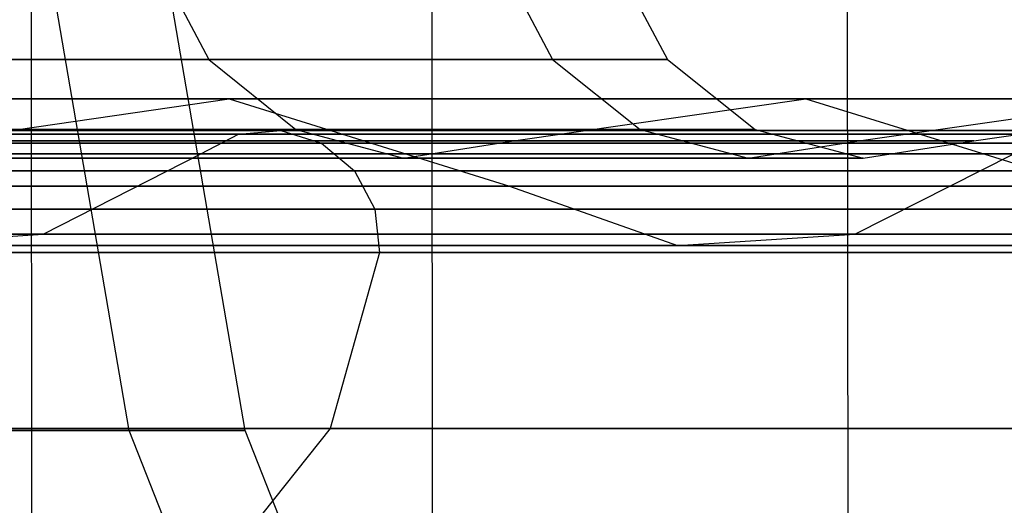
# Model space of a CAD drawing. Extents: x -172 to 172, y -29 to 28.
# Tile 879 of 914: x 161.66 to 163.82, y -5.76 to -4.69. Entities that reach past the tile are written whole.
import ezdxf

# ---------------------------------------------------------------- set-up
doc = ezdxf.new("R2010")
doc.units = 0
doc.header["$LTSCALE"] = 25.4
doc.layers.get('0').update_dxf_attribs({"linetype": 'CONTINUOUS'})

# ---------------------------------------------------------------- blocks, each defined once
blk = doc.blocks.new('RYFLO_AURA_STL')
at = {"color": 0}
for p, q in [((161.6849, -7.3033, -1190.7156), (161.6744, 7.0967, -1190.7189)), ((161.6849, -7.3033, -1190.7156), (161.6744, 7.0967, -1190.7189)), ((161.6849, -7.3033, -1295.7847), (161.6744, 7.0967, -1295.7814)), ((161.6849, -7.3033, -1295.7847), (161.6744, 7.0967, -1295.7814)), ((163.4776, -7.3033, -1196.5922), (163.4671, 7.0967, -1196.5952)), ((163.4776, -7.3033, -1196.5922), (163.4671, 7.0967, -1196.5952)), ((163.4776, -7.3033, -1289.9081), (163.4671, 7.0967, -1289.905)), ((163.4776, -7.3033, -1289.9081), (163.4671, 7.0967, -1289.905)), ((162.5542, 6.146, -1196.8557), (162.5634, -6.354, -1196.8531)), ((162.5542, 6.146, -1196.8557), (162.5634, -6.354, -1196.8531)), ((162.5542, 6.146, -1289.6445), (162.5634, -6.354, -1289.6471)), ((162.5542, 6.146, -1289.6445), (162.5634, -6.354, -1289.6471)), ((161.8973, -5.5937, -1234.1582), (161.4093, -2.7489, -1234.1855)), ((161.8973, -5.5937, -1234.1582), (161.4093, -2.7489, -1234.1855)), ((161.8973, -5.5937, -1252.342), (161.4093, -2.7489, -1252.3147)), ((161.8973, -5.5937, -1252.342), (161.4093, -2.7489, -1252.3147)), ((162.1523, -5.5937, -1243.2501), (161.6636, -2.7489, -1243.2501)), ((162.1523, -5.5937, -1243.2501), (161.6636, -2.7489, -1243.2501)), ((161.9581, -4.562, -1261.3356), (162.0723, -4.7794, -1261.3484)), ((161.9581, -4.562, -1261.3356), (162.0723, -4.7794, -1261.3484)), ((161.9581, -4.562, -1225.1647), (162.0723, -4.7794, -1225.1519)), ((161.9581, -4.562, -1225.1647), (162.0723, -4.7794, -1225.1519)), ((162.7129, -4.562, -1252.3069), (162.8276, -4.7794, -1252.3132)), ((162.7129, -4.562, -1252.3069), (162.8276, -4.7794, -1252.3132)), ((162.7129, -4.562, -1234.1934), (162.8276, -4.7794, -1234.187)), ((162.7129, -4.562, -1234.1934), (162.8276, -4.7794, -1234.187)), ((162.9647, -4.562, -1243.2501), (163.0797, -4.7794, -1243.2501)), ((162.9647, -4.562, -1243.2501), (163.0797, -4.7794, -1243.2501)), ((160.816, -4.7794, -1270.3275), (162.0723, -4.7794, -1261.3484)), ((162.0723, -4.7794, -1225.1519), (160.816, -4.7794, -1216.1727)), ((160.816, -4.7794, -1270.3275), (162.0723, -4.7794, -1261.3484)), ((162.0723, -4.7794, -1225.1519), (160.816, -4.7794, -1216.1727)), ((162.0723, -4.7794, -1261.3484), (162.2637, -4.9325, -1261.3698)), ((162.0723, -4.7794, -1261.3484), (162.2637, -4.9325, -1261.3698)), ((162.0723, -4.7794, -1261.3484), (162.8276, -4.7794, -1252.3132)), ((162.8276, -4.7794, -1234.187), (162.0723, -4.7794, -1225.1519)), ((162.0723, -4.7794, -1225.1519), (162.2637, -4.9325, -1225.1305)), ((162.0723, -4.7794, -1225.1519), (162.2637, -4.9325, -1225.1305)), ((162.0723, -4.7794, -1261.3484), (162.8276, -4.7794, -1252.3132)), ((162.8276, -4.7794, -1234.187), (162.0723, -4.7794, -1225.1519)), ((162.8276, -4.7794, -1252.3132), (163.0199, -4.9325, -1252.324)), ((162.8276, -4.7794, -1252.3132), (163.0199, -4.9325, -1252.324)), ((162.8276, -4.7794, -1252.3132), (163.0797, -4.7794, -1243.2501)), ((163.0797, -4.7794, -1243.2501), (162.8276, -4.7794, -1234.187)), ((162.8276, -4.7794, -1234.187), (163.0199, -4.9325, -1234.1763)), ((162.8276, -4.7794, -1234.187), (163.0199, -4.9325, -1234.1763)), ((162.8276, -4.7794, -1252.3132), (163.0797, -4.7794, -1243.2501)), ((163.0797, -4.7794, -1243.2501), (162.8276, -4.7794, -1234.187)), ((163.0797, -4.7794, -1243.2501), (163.2722, -4.9325, -1243.2501)), ((163.0797, -4.7794, -1243.2501), (163.2722, -4.9325, -1243.2501)), ((162.1174, -4.8658, -1215.9536), (160.3498, -4.8658, -1206.9862)), ((160.3498, -4.8658, -1279.514), (162.1174, -4.8658, -1270.5466)), ((162.1174, -4.8658, -1215.9536), (160.3498, -4.8658, -1206.9862)), ((160.3498, -4.8658, -1279.514), (162.1174, -4.8658, -1270.5466)), ((161.4801, -4.9577, -1216.0609), (162.1174, -4.8658, -1215.9536)), ((161.4801, -4.9577, -1216.0609), (162.1174, -4.8658, -1215.9536)), ((161.4801, -4.9577, -1270.4393), (162.1174, -4.8658, -1270.5466)), ((161.4801, -4.9577, -1270.4393), (162.1174, -4.8658, -1270.5466)), ((163.3838, -4.8658, -1225.0055), (162.1174, -4.8658, -1215.9536)), ((162.1174, -4.8658, -1215.9536), (162.7328, -5.0571, -1215.85)), ((162.1174, -4.8658, -1215.9536), (162.7328, -5.0571, -1215.85)), ((162.1174, -4.8658, -1270.5466), (162.7328, -5.0571, -1270.6503)), ((162.1174, -4.8658, -1270.5466), (163.3838, -4.8658, -1261.4948)), ((162.1174, -4.8658, -1270.5466), (162.7328, -5.0571, -1270.6503)), ((163.3838, -4.8658, -1225.0055), (162.1174, -4.8658, -1215.9536)), ((162.1174, -4.8658, -1270.5466), (163.3838, -4.8658, -1261.4948)), ((162.7416, -4.9577, -1225.0771), (163.3838, -4.8658, -1225.0055)), ((162.7416, -4.9577, -1225.0771), (163.3838, -4.8658, -1225.0055)), ((162.7416, -4.9577, -1261.4231), (163.3838, -4.8658, -1261.4948)), ((162.7416, -4.9577, -1261.4231), (163.3838, -4.8658, -1261.4948)), ((164.1453, -4.8658, -1234.1136), (163.3838, -4.8658, -1225.0055)), ((163.3838, -4.8658, -1225.0055), (164.004, -5.0571, -1224.9362)), ((163.3838, -4.8658, -1225.0055), (164.004, -5.0571, -1224.9362)), ((163.3838, -4.8658, -1261.4948), (164.004, -5.0571, -1261.5641)), ((163.3838, -4.8658, -1261.4948), (164.1453, -4.8658, -1252.3866)), ((163.3838, -4.8658, -1261.4948), (164.004, -5.0571, -1261.5641)), ((164.1453, -4.8658, -1234.1136), (163.3838, -4.8658, -1225.0055)), ((163.3838, -4.8658, -1261.4948), (164.1453, -4.8658, -1252.3866)), ((163.5, -4.9577, -1234.1495), (164.1453, -4.8658, -1234.1136)), ((163.5, -4.9577, -1234.1495), (164.1453, -4.8658, -1234.1136)), ((163.5, -4.9577, -1252.3507), (164.1453, -4.8658, -1252.3866)), ((163.5, -4.9577, -1252.3507), (164.1453, -4.8658, -1252.3866)), ((163.7531, -4.9577, -1243.2501), (164.3993, -4.8658, -1243.2501)), ((163.7531, -4.9577, -1243.2501), (164.3993, -4.8658, -1243.2501)), ((162.1379, -4.9428, -1206.5818), (159.8495, -4.9428, -1197.6277)), ((159.8495, -4.9428, -1288.8726), (162.1379, -4.9428, -1279.9185)), ((162.1379, -4.9428, -1206.5818), (159.8495, -4.9428, -1197.6277)), ((159.8495, -4.9428, -1288.8726), (162.1379, -4.9428, -1279.9185)), ((162.2309, -4.9348, -1206.5608), (159.9411, -4.9348, -1197.6016)), ((159.9411, -4.9348, -1288.8987), (162.2309, -4.9348, -1279.9395)), ((162.2309, -4.9348, -1206.5608), (159.9411, -4.9348, -1197.6016)), ((159.9411, -4.9348, -1288.8987), (162.2309, -4.9348, -1279.9395)), ((161.0059, -4.9325, -1270.3595), (162.2637, -4.9325, -1261.3698)), ((162.2637, -4.9325, -1225.1305), (161.0059, -4.9325, -1216.1407)), ((161.0059, -4.9325, -1270.3595), (162.2637, -4.9325, -1261.3698)), ((162.2637, -4.9325, -1225.1305), (161.0059, -4.9325, -1216.1407)), ((162.0547, -4.986, -1206.6006), (162.1379, -4.9428, -1206.5818)), ((162.0547, -4.986, -1206.6006), (162.1379, -4.9428, -1206.5818)), ((162.0547, -4.986, -1279.8997), (162.1379, -4.9428, -1279.9185)), ((162.0547, -4.986, -1279.8997), (162.1379, -4.9428, -1279.9185)), ((162.1379, -4.9428, -1206.5818), (162.2309, -4.9348, -1206.5608)), ((162.1379, -4.9428, -1206.5818), (162.2309, -4.9348, -1206.5608)), ((162.1379, -4.9428, -1279.9185), (162.2309, -4.9348, -1279.9395)), ((162.1379, -4.9428, -1279.9185), (162.2309, -4.9348, -1279.9395)), ((163.9252, -4.9428, -1215.6493), (162.1379, -4.9428, -1206.5818)), ((162.1379, -4.9428, -1279.9185), (163.9252, -4.9428, -1270.851)), ((163.9252, -4.9428, -1215.6493), (162.1379, -4.9428, -1206.5818)), ((162.1379, -4.9428, -1279.9185), (163.9252, -4.9428, -1270.851)), ((164.0191, -4.9348, -1215.6334), (162.2309, -4.9348, -1206.5608)), ((162.2309, -4.9348, -1206.5608), (162.32, -4.9632, -1206.5406)), ((162.2309, -4.9348, -1206.5608), (162.32, -4.9632, -1206.5406)), ((162.2309, -4.9348, -1279.9395), (162.32, -4.9632, -1279.9596)), ((162.2309, -4.9348, -1279.9395), (164.0191, -4.9348, -1270.8668)), ((162.2309, -4.9348, -1279.9395), (162.32, -4.9632, -1279.9596)), ((164.0191, -4.9348, -1215.6334), (162.2309, -4.9348, -1206.5608)), ((162.2309, -4.9348, -1279.9395), (164.0191, -4.9348, -1270.8668)), ((162.2637, -4.9325, -1261.3698), (162.5, -4.9955, -1261.3961)), ((162.2637, -4.9325, -1261.3698), (162.5, -4.9955, -1261.3961)), ((162.2637, -4.9325, -1261.3698), (163.0199, -4.9325, -1252.324)), ((163.0199, -4.9325, -1234.1763), (162.2637, -4.9325, -1225.1305)), ((162.2637, -4.9325, -1225.1305), (162.5, -4.9955, -1225.1041)), ((162.2637, -4.9325, -1225.1305), (162.5, -4.9955, -1225.1041)), ((162.2637, -4.9325, -1261.3698), (163.0199, -4.9325, -1252.324)), ((163.0199, -4.9325, -1234.1763), (162.2637, -4.9325, -1225.1305)), ((163.0199, -4.9325, -1252.324), (163.2573, -4.9955, -1252.3372)), ((163.0199, -4.9325, -1252.324), (163.2573, -4.9955, -1252.3372)), ((163.0199, -4.9325, -1252.324), (163.2722, -4.9325, -1243.2501)), ((163.2722, -4.9325, -1243.2501), (163.0199, -4.9325, -1234.1763)), ((163.0199, -4.9325, -1234.1763), (163.2573, -4.9955, -1234.1631)), ((163.0199, -4.9325, -1234.1763), (163.2573, -4.9955, -1234.1631)), ((163.0199, -4.9325, -1252.324), (163.2722, -4.9325, -1243.2501)), ((163.2722, -4.9325, -1243.2501), (163.0199, -4.9325, -1234.1763)), ((163.2722, -4.9325, -1243.2501), (163.51, -4.9955, -1243.2501)), ((163.2722, -4.9325, -1243.2501), (163.51, -4.9955, -1243.2501)), ((162.32, -4.9632, -1206.5406), (160.029, -4.9632, -1197.5764)), ((160.029, -4.9632, -1288.9238), (162.32, -4.9632, -1279.9596)), ((162.32, -4.9632, -1206.5406), (160.029, -4.9632, -1197.5764)), ((160.029, -4.9632, -1288.9238), (162.32, -4.9632, -1279.9596)), ((162.7416, -4.9577, -1261.4231), (161.4801, -4.9577, -1270.4393)), ((161.4801, -4.9577, -1216.0609), (162.7416, -4.9577, -1225.0771)), ((161.4801, -4.9577, -1216.0609), (162.7416, -4.9577, -1225.0771)), ((162.7416, -4.9577, -1261.4231), (161.4801, -4.9577, -1270.4393)), ((164.1092, -4.9632, -1215.6183), (162.32, -4.9632, -1206.5406)), ((162.32, -4.9632, -1206.5406), (162.3922, -5.0238, -1206.5243)), ((162.32, -4.9632, -1206.5406), (162.3922, -5.0238, -1206.5243)), ((162.32, -4.9632, -1279.9596), (162.3922, -5.0238, -1279.976)), ((162.32, -4.9632, -1279.9596), (164.1092, -4.9632, -1270.882)), ((162.32, -4.9632, -1279.9596), (162.3922, -5.0238, -1279.976)), ((164.1092, -4.9632, -1215.6183), (162.32, -4.9632, -1206.5406)), ((162.32, -4.9632, -1279.9596), (164.1092, -4.9632, -1270.882)), ((162.5, -4.9955, -1261.3961), (162.7416, -4.9577, -1261.4231)), ((162.5, -4.9955, -1261.3961), (162.7416, -4.9577, -1261.4231)), ((162.5, -4.9955, -1225.1041), (162.7416, -4.9577, -1225.0771)), ((162.5, -4.9955, -1225.1041), (162.7416, -4.9577, -1225.0771)), ((163.5, -4.9577, -1252.3507), (162.7416, -4.9577, -1261.4231)), ((162.7416, -4.9577, -1225.0771), (163.5, -4.9577, -1234.1495)), ((162.7416, -4.9577, -1225.0771), (163.5, -4.9577, -1234.1495)), ((163.5, -4.9577, -1252.3507), (162.7416, -4.9577, -1261.4231)), ((163.2573, -4.9955, -1252.3372), (163.5, -4.9577, -1252.3507)), ((163.2573, -4.9955, -1252.3372), (163.5, -4.9577, -1252.3507)), ((163.2573, -4.9955, -1234.1631), (163.5, -4.9577, -1234.1495)), ((163.2573, -4.9955, -1234.1631), (163.5, -4.9577, -1234.1495)), ((163.7531, -4.9577, -1243.2501), (163.5, -4.9577, -1252.3507)), ((163.5, -4.9577, -1234.1495), (163.7531, -4.9577, -1243.2501)), ((163.5, -4.9577, -1234.1495), (163.7531, -4.9577, -1243.2501)), ((163.7531, -4.9577, -1243.2501), (163.5, -4.9577, -1252.3507)), ((163.51, -4.9955, -1243.2501), (163.7531, -4.9577, -1243.2501)), ((163.51, -4.9955, -1243.2501), (163.7531, -4.9577, -1243.2501)), ((159.7675, -4.986, -1197.6511), (162.0547, -4.986, -1206.6006)), ((162.0547, -4.986, -1279.8997), (159.7675, -4.986, -1288.8491)), ((159.7675, -4.986, -1197.6511), (162.0547, -4.986, -1206.6006)), ((162.0547, -4.986, -1279.8997), (159.7675, -4.986, -1288.8491)), ((161.2404, -4.9955, -1270.3989), (162.5, -4.9955, -1261.3961)), ((162.5, -4.9955, -1225.1041), (161.2404, -4.9955, -1216.1013)), ((161.2404, -4.9955, -1270.3989), (162.5, -4.9955, -1261.3961)), ((162.5, -4.9955, -1225.1041), (161.2404, -4.9955, -1216.1013)), ((161.7088, -5.1625, -1206.6788), (162.0547, -4.986, -1206.6006)), ((161.7088, -5.1625, -1206.6788), (162.0547, -4.986, -1206.6006)), ((161.7088, -5.1625, -1279.8214), (162.0547, -4.986, -1279.8997)), ((161.7088, -5.1625, -1279.8214), (162.0547, -4.986, -1279.8997)), ((162.0547, -4.986, -1206.6006), (163.841, -4.986, -1215.6635)), ((163.841, -4.986, -1270.8368), (162.0547, -4.986, -1279.8997)), ((162.0547, -4.986, -1206.6006), (163.841, -4.986, -1215.6635)), ((163.841, -4.986, -1270.8368), (162.0547, -4.986, -1279.8997)), ((162.5, -4.9955, -1261.3961), (163.2573, -4.9955, -1252.3372)), ((163.2573, -4.9955, -1234.1631), (162.5, -4.9955, -1225.1041)), ((162.5, -4.9955, -1261.3961), (163.2573, -4.9955, -1252.3372)), ((163.2573, -4.9955, -1234.1631), (162.5, -4.9955, -1225.1041)), ((163.2573, -4.9955, -1252.3372), (163.51, -4.9955, -1243.2501)), ((163.51, -4.9955, -1243.2501), (163.2573, -4.9955, -1234.1631)), ((163.2573, -4.9955, -1252.3372), (163.51, -4.9955, -1243.2501)), ((163.51, -4.9955, -1243.2501), (163.2573, -4.9955, -1234.1631)), ((163.4914, -5.1625, -1215.7223), (163.841, -4.986, -1215.6635)), ((163.4914, -5.1625, -1215.7223), (163.841, -4.986, -1215.6635)), ((163.4914, -5.1625, -1270.778), (163.841, -4.986, -1270.8368)), ((163.4914, -5.1625, -1270.778), (163.841, -4.986, -1270.8368)), ((162.3922, -5.0238, -1206.5243), (160.1001, -5.0238, -1197.5562)), ((160.1001, -5.0238, -1288.9441), (162.3922, -5.0238, -1279.976)), ((162.3922, -5.0238, -1206.5243), (160.1001, -5.0238, -1197.5562)), ((160.1001, -5.0238, -1288.9441), (162.3922, -5.0238, -1279.976)), ((164.1822, -5.0238, -1215.606), (162.3922, -5.0238, -1206.5243)), ((162.3922, -5.0238, -1206.5243), (162.4369, -5.1077, -1206.5142)), ((162.3922, -5.0238, -1206.5243), (162.4369, -5.1077, -1206.5142)), ((162.3922, -5.0238, -1279.976), (162.4369, -5.1077, -1279.9861)), ((162.3922, -5.0238, -1279.976), (164.1822, -5.0238, -1270.8943)), ((162.3922, -5.0238, -1279.976), (162.4369, -5.1077, -1279.9861)), ((164.1822, -5.0238, -1215.606), (162.3922, -5.0238, -1206.5243)), ((162.3922, -5.0238, -1279.976), (164.1822, -5.0238, -1270.8943)), ((160.9585, -5.0571, -1206.8485), (162.7328, -5.0571, -1215.85)), ((162.7328, -5.0571, -1270.6503), (160.9585, -5.0571, -1279.6517)), ((160.9585, -5.0571, -1206.8485), (162.7328, -5.0571, -1215.85)), ((162.7328, -5.0571, -1270.6503), (160.9585, -5.0571, -1279.6517)), ((162.7328, -5.0571, -1215.85), (164.004, -5.0571, -1224.9362)), ((164.004, -5.0571, -1261.5641), (162.7328, -5.0571, -1270.6503)), ((162.7328, -5.0571, -1215.85), (164.004, -5.0571, -1224.9362)), ((162.7328, -5.0571, -1215.85), (163.1016, -5.1875, -1215.788)), ((162.7328, -5.0571, -1215.85), (163.1016, -5.1875, -1215.788)), ((162.7328, -5.0571, -1270.6503), (163.1016, -5.1875, -1270.7123)), ((162.7328, -5.0571, -1270.6503), (163.1016, -5.1875, -1270.7123)), ((164.004, -5.0571, -1261.5641), (162.7328, -5.0571, -1270.6503)), ((162.4369, -5.1077, -1206.5142), (160.1442, -5.1077, -1197.5436)), ((160.1442, -5.1077, -1288.9567), (162.4369, -5.1077, -1279.9861)), ((162.4369, -5.1077, -1206.5142), (160.1442, -5.1077, -1197.5436)), ((160.1442, -5.1077, -1288.9567), (162.4369, -5.1077, -1279.9861)), ((164.2274, -5.1077, -1215.5984), (162.4369, -5.1077, -1206.5142)), ((162.4369, -5.1077, -1206.5142), (162.4475, -5.2027, -1206.5117)), ((162.4369, -5.1077, -1206.5142), (162.4475, -5.2027, -1206.5117)), ((162.4369, -5.1077, -1279.9861), (162.4475, -5.2027, -1279.9885)), ((162.4369, -5.1077, -1279.9861), (164.2274, -5.1077, -1270.9019)), ((162.4369, -5.1077, -1279.9861), (162.4475, -5.2027, -1279.9885)), ((164.2274, -5.1077, -1215.5984), (162.4369, -5.1077, -1206.5142)), ((162.4369, -5.1077, -1279.9861), (164.2274, -5.1077, -1270.9019)), ((161.7088, -5.1625, -1206.6788), (159.4265, -5.1625, -1197.7484)), ((159.4265, -5.1625, -1288.7518), (161.7088, -5.1625, -1279.8214)), ((161.7088, -5.1625, -1206.6788), (159.4265, -5.1625, -1197.7484)), ((159.4265, -5.1625, -1288.7518), (161.7088, -5.1625, -1279.8214)), ((161.3233, -5.1875, -1206.766), (161.7088, -5.1625, -1206.6788)), ((161.3233, -5.1875, -1206.766), (161.7088, -5.1625, -1206.6788)), ((161.3233, -5.1875, -1279.7343), (161.7088, -5.1625, -1279.8214)), ((161.3233, -5.1875, -1279.7343), (161.7088, -5.1625, -1279.8214)), ((163.4914, -5.1625, -1215.7223), (161.7088, -5.1625, -1206.6788)), ((161.7088, -5.1625, -1279.8214), (163.4914, -5.1625, -1270.778)), ((163.4914, -5.1625, -1215.7223), (161.7088, -5.1625, -1206.6788)), ((161.7088, -5.1625, -1279.8214), (163.4914, -5.1625, -1270.778)), ((163.1016, -5.1875, -1215.788), (163.4914, -5.1625, -1215.7223)), ((163.1016, -5.1875, -1215.788), (163.4914, -5.1625, -1215.7223)), ((163.1016, -5.1875, -1270.7123), (163.4914, -5.1625, -1270.778)), ((163.1016, -5.1875, -1270.7123), (163.4914, -5.1625, -1270.778)), ((164.7686, -5.1625, -1224.8508), (163.4914, -5.1625, -1215.7223)), ((163.4914, -5.1625, -1270.778), (164.7686, -5.1625, -1261.6494)), ((164.7686, -5.1625, -1224.8508), (163.4914, -5.1625, -1215.7223)), ((163.4914, -5.1625, -1270.778), (164.7686, -5.1625, -1261.6494)), ((163.1016, -5.1875, -1215.788), (161.3233, -5.1875, -1206.766)), ((161.3233, -5.1875, -1279.7343), (163.1016, -5.1875, -1270.7123)), ((163.1016, -5.1875, -1215.788), (161.3233, -5.1875, -1206.766)), ((161.3233, -5.1875, -1279.7343), (163.1016, -5.1875, -1270.7123)), ((164.3757, -5.1875, -1224.8947), (163.1016, -5.1875, -1215.788)), ((163.1016, -5.1875, -1270.7123), (164.3757, -5.1875, -1261.6056)), ((164.3757, -5.1875, -1224.8947), (163.1016, -5.1875, -1215.788)), ((163.1016, -5.1875, -1270.7123), (164.3757, -5.1875, -1261.6056)), ((160.1548, -5.2027, -1197.5405), (162.4475, -5.2027, -1206.5117)), ((162.4475, -5.2027, -1279.9885), (160.1548, -5.2027, -1288.9597)), ((160.1548, -5.2027, -1197.5405), (162.4475, -5.2027, -1206.5117)), ((162.4475, -5.2027, -1279.9885), (160.1548, -5.2027, -1288.9597)), ((162.4475, -5.2027, -1206.5117), (162.3389, -5.5895, -1206.5364)), ((162.4475, -5.2027, -1206.5117), (162.3389, -5.5895, -1206.5364)), ((162.4475, -5.2027, -1279.9885), (162.3389, -5.5895, -1279.9639)), ((162.4475, -5.2027, -1279.9885), (162.3389, -5.5895, -1279.9639)), ((162.4475, -5.2027, -1206.5117), (164.2382, -5.2027, -1215.5966)), ((164.2382, -5.2027, -1270.9037), (162.4475, -5.2027, -1279.9885)), ((162.4475, -5.2027, -1206.5117), (164.2382, -5.2027, -1215.5966)), ((164.2382, -5.2027, -1270.9037), (162.4475, -5.2027, -1279.9885)), ((162.3389, -5.5895, -1206.5364), (160.0477, -5.5895, -1197.5712)), ((160.0477, -5.5895, -1288.9291), (162.3389, -5.5895, -1279.9639)), ((162.3389, -5.5895, -1206.5364), (160.0477, -5.5895, -1197.5712)), ((160.0477, -5.5895, -1288.9291), (162.3389, -5.5895, -1279.9639)), ((161.1328, -5.5937, -1225.0948), (161.8973, -5.5937, -1234.1582)), ((161.8973, -5.5937, -1252.342), (161.1328, -5.5937, -1261.4054)), ((161.1328, -5.5937, -1225.0948), (161.8973, -5.5937, -1234.1582)), ((161.8973, -5.5937, -1252.342), (161.1328, -5.5937, -1261.4054)), ((161.8973, -5.5937, -1234.1582), (162.1523, -5.5937, -1243.2501)), ((162.0073, -5.8721, -1234.152), (161.8973, -5.5937, -1234.1582)), ((162.0073, -5.8721, -1234.152), (161.8973, -5.5937, -1234.1582)), ((162.0073, -5.8721, -1252.3483), (161.8973, -5.5937, -1252.342)), ((162.1523, -5.5937, -1243.2501), (161.8973, -5.5937, -1252.342)), ((162.0073, -5.8721, -1252.3483), (161.8973, -5.5937, -1252.342)), ((161.8973, -5.5937, -1234.1582), (162.1523, -5.5937, -1243.2501)), ((162.1523, -5.5937, -1243.2501), (161.8973, -5.5937, -1252.342)), ((162.3389, -5.5895, -1206.5364), (162.0904, -5.9011, -1206.5925)), ((162.3389, -5.5895, -1206.5364), (162.0904, -5.9011, -1206.5925)), ((162.3389, -5.5895, -1279.9639), (162.0904, -5.9011, -1279.9077)), ((162.3389, -5.5895, -1279.9639), (162.0904, -5.9011, -1279.9077)), ((162.2626, -5.8721, -1243.2501), (162.1523, -5.5937, -1243.2501)), ((162.2626, -5.8721, -1243.2501), (162.1523, -5.5937, -1243.2501)), ((164.1284, -5.5895, -1215.615), (162.3389, -5.5895, -1206.5364)), ((162.3389, -5.5895, -1279.9639), (164.1284, -5.5895, -1270.8853)), ((164.1284, -5.5895, -1215.615), (162.3389, -5.5895, -1206.5364)), ((162.3389, -5.5895, -1279.9639), (164.1284, -5.5895, -1270.8853))]:
    blk.add_line(p, q, dxfattribs=at)

msp = doc.modelspace()

# ---------------------------------------------------------------- block references
at = {"color": 0}
msp.add_blockref('RYFLO_AURA_STL', (0, 0), dxfattribs=at)

doc.saveas('drawing.dxf')
